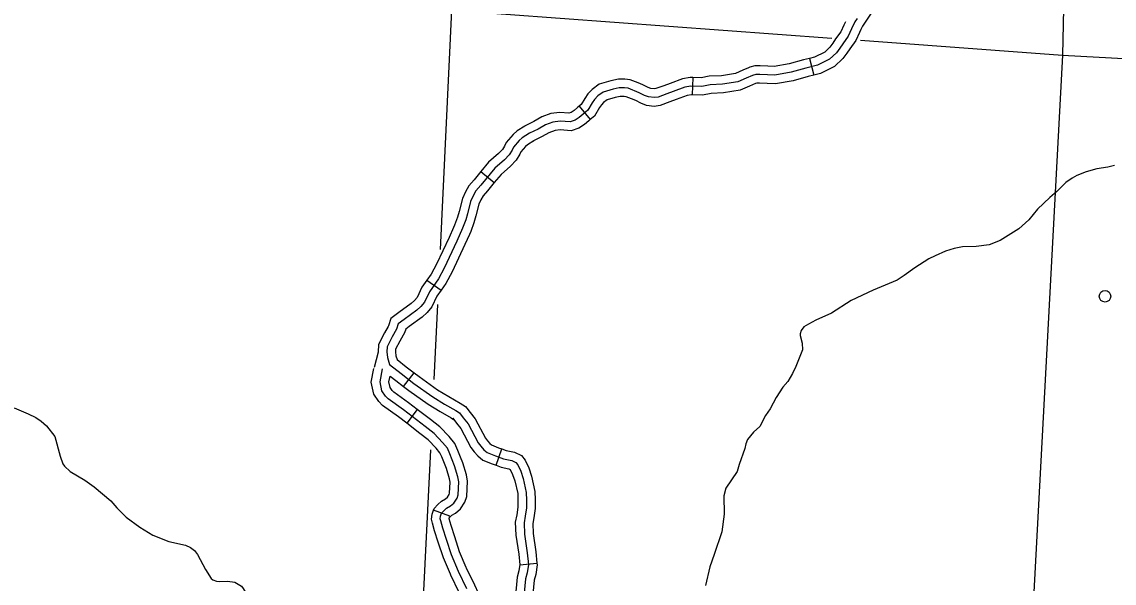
# Model space of a CAD drawing. Extents: x 653372 to 905732, y 627442 to 787275.
# Drawn here: x 882393 to 891815, y 655608 to 660447 of the extents above; entities that cross this region are included whole.
import ezdxf

# ---------------------------------------------------------------- set-up
doc = ezdxf.new("R2010")
doc.units = 0
for name, color, linetype in [('Level 35', 7, 'Continuous'), ('Level 45', 7, 'Continuous'), ('Level 5', 7, 'Continuous'), ('Level 56', 7, 'Continuous')]:
    doc.layers.add(name, color=color, linetype=linetype)

msp = doc.modelspace()

# ---------------------------------------------------------------- linework, layer by layer
at = {"layer": 'Level 35'}
for points in [[(891817.5, 659207.5), (891759.5, 659193.3), (891664.7, 659178.6), (891572.6, 659154.8), (891494.5, 659123), (891452.3, 659099.6), (891399.1, 659062.5), (891321.3, 658983.8), (891259.9, 658933.9), (891154, 658832.7), (891080.1, 658739), (890993.4, 658661.5), (890831.6, 658562), (890736.5, 658523.4), (890623.6, 658508.9), (890508, 658508.4), (890435, 658493.4), (890361, 658469.5), (890269.8, 658430.8), (890217.6, 658402.6), (890095, 658326.6), (890002.5, 658259)], [(890002.5, 658259), (889942.2, 658221), (889736.8, 658134), (889547.3, 658044.9), (889375.5, 657936.6), (889242.1, 657875.5), (889178.9, 657840.5), (889138.7, 657816.1), (889116.4, 657785.6), (889107.1, 657757.8), (889106.9, 657741.9), (889123, 657676), (889125.4, 657620.2), (889069.7, 657474.5), (889041.1, 657414.2), (888999.4, 657345), (888956.6, 657297.2), (888900.1, 657209.1), (888847.7, 657111.2), (888808, 657052.4), (888758.3, 656958.8), (888702.9, 656910.8), (888652.3, 656845.7), (888638.9, 656808), (888629.4, 656768.3), (888579.7, 656631.7), (888563, 656569.2), (888465.5, 656426.7), (888448.7, 656361.2), (888450.9, 656202.4), (888431.8, 656050.5), (888365.3, 655854.7), (888328.7, 655749), (888289.2, 655586.2)], [(882325.3, 657119), (882448.3, 657068.7), (882512.7, 657037), (882560.2, 657004.5), (882606.6, 656965.1), (882676.2, 656871.6), (882723, 656702.7), (882746.1, 656637.7), (882759.8, 656615.7), (882808.1, 656570.2), (882936.8, 656495.9), (883017.8, 656439.1), (883160.8, 656316.8), (883210.9, 656256.4), (883292.7, 656176.7), (883411.3, 656089.6), (883521.1, 656022.5), (883661, 655966.9), (883805.1, 655935.2), (883847.8, 655915.7), (883882.3, 655888.4), (883908.8, 655854.2), (883976, 655723.9), (884026.9, 655648.6)], [(884026.9, 655648.6), (884039.7, 655637.5), (884072.5, 655626.1), (884101.4, 655622.8), (884167.2, 655625.9), (884230.9, 655617.1), (884286.3, 655581.6), (884303, 655561.4), (884335.2, 655504.3)]]:
    msp.add_lwpolyline(points, dxfattribs=at)
at = {"layer": 'Level 45'}
for p, q in [((889187.1, 660132.4), (889224, 659987.7)), ((888181.7, 659967.5), (888175.2, 659818.3)), ((887200.3, 659719.6), (887296.3, 659605.2)), ((886353.1, 659157.5), (886468.2, 659062.2)), ((885886.7, 658219.6), (886008.3, 658132.9)), ((885686, 657302.8), (885776.9, 657421.3)), ((885804, 657104.7), (885712.6, 656986.6)), ((886483.7, 656623.8), (886532.1, 656765.1)), ((886083.9, 656184.4), (885943.6, 656235.7)), ((886687.7, 655766.2), (886836.3, 655780.4))]:
    msp.add_line(p, q, dxfattribs=at)
for points in [[(889879.7, 660854.6), (889875.5, 660841.5), (889814.7, 660694.1), (889772.4, 660605.8), (889661.3, 660436.5), (889644.3, 660409.5), (889630.7, 660381.6)], [(889598.5, 660476.9), (889579, 660445.9), (889550.1, 660386.6), (889522, 660324.8), (889473.9, 660257), (889448.2, 660219.3), (889419.6, 660180), (889361, 660124.8), (889256.1, 660073), (889155.2, 660047.2), (889029.6, 660012.2), (888888.6, 659987.6), (888825.9, 659989.8), (888757.8, 659992.8), (888724.9, 659993.4), (888696, 659985.7), (888640.9, 659961.5), (888568.4, 659930.6), (888436.1, 659908.6), (888330, 659903.1), (888258, 659889.4), (888163.6, 659893.6), (888110.9, 659884.4), (888011.2, 659846.4), (887956.3, 659826.5), (887881, 659798.6), (887846.5, 659793.8), (887799.4, 659799.5), (887764.1, 659813.4), (887718.9, 659836.2), (887624.1, 659874.7), (887591.2, 659877.1), (887545.4, 659877), (887492.2, 659867.1), (887406.1, 659841.5), (887361.6, 659807.8), (887332.8, 659778.5), (887313.3, 659747.6), (887274.3, 659684.2), (887234.7, 659651), (887201, 659623.3), (887164.5, 659598.6), (887121.1, 659584.1), (887035.4, 659590.8), (886974.3, 659582.6), (886908.5, 659558.7), (886845.2, 659523.2), (886770.6, 659486.1), (886709.3, 659447.7), (886683.4, 659424.7), (886633.1, 659366), (886621.6, 659340.8), (886597.5, 659299.9), (886556.2, 659256.7), (886472.5, 659184.6), (886350.9, 659037.7), (886310.1, 658988.7), (886286, 658947.9), (886263.6, 658898.9), (886236.9, 658792.8), (886221.1, 658738.9), (886194.9, 658666.9), (886146.2, 658557.4), (886036.9, 658324.7), (885987, 658231.6), (885907.9, 658120.7), (885864.6, 658029.8), (885833.8, 657993.5), (885798.6, 657959.8), (885689.6, 657881), (885640.1, 657842.7), (885624.4, 657796.4), (885586.7, 657730.1), (885542.8, 657645.4), (885540, 657601.1), (885545.8, 657553.6), (885564.1, 657491.5)], [(889496.4, 660447), (889482.5, 660418.4), (889457, 660362.2), (889412.6, 660299.6), (889387.2, 660262.3), (889363.3, 660229.6), (889317.9, 660186.8), (889230.1, 660143.4), (889187.1, 660132.4)], [(889630.7, 660381.6), (889617.6, 660354.8), (889587, 660287.5), (889535.3, 660214.4), (889509.3, 660176.2), (889475.8, 660130.4), (889404.1, 660062.9), (889282.2, 660002.6), (889224, 659987.7)], [(888660, 660051.4), (888611.3, 660030), (888547.4, 660002.8), (888428, 659983), (888321, 659977.4), (888252.6, 659964.4), (888181.7, 659967.5)], [(889187.1, 660132.4), (889135.9, 660119.4), (889013.1, 660085.1), (888883.5, 660062.5), (888828.9, 660064.4), (888760.2, 660067.4), (888715.8, 660068.3), (888671.1, 660056.3), (888660, 660051.4)], [(888181.7, 659967.5), (888158.8, 659968.5), (888091, 659956.7), (887985.2, 659916.4), (887930.6, 659896.6), (887862.7, 659871.4), (887845.9, 659869.1), (887817.9, 659872.5), (887794.6, 659881.6), (887749.8, 659904.2), (887708.9, 659920.9)], [(889224, 659987.7), (889174.5, 659975.1), (889046.1, 659939.2), (888893.7, 659912.7), (888823, 659915.2), (888755.4, 659918.1), (888734, 659918.6), (888720.9, 659915), (888720.1, 659914.7)], [(887708.9, 659920.9), (887641.3, 659948.4), (887593.8, 659951.8), (887538.4, 659951.6), (887474.6, 659939.8), (887371.8, 659909.2), (887312.2, 659864), (887273.9, 659825.1), (887250, 659787.1), (887217.1, 659733.7), (887200.3, 659719.6)], [(888720.1, 659914.7), (888670.5, 659892.9), (888589.5, 659858.4), (888444.2, 659834.3), (888339, 659828.8), (888263.4, 659814.4), (888175.2, 659818.3)], [(887652.7, 659782.5), (887606.9, 659801.1), (887588.6, 659802.4), (887552.4, 659802.3), (887509.7, 659794.4), (887440.4, 659773.8), (887411, 659751.6), (887391.7, 659731.9), (887376.7, 659708.1), (887331.5, 659634.8), (887296.3, 659605.2)], [(888175.2, 659818.3), (888168.4, 659818.6), (888130.7, 659812.1), (888037.3, 659776.4), (887982, 659756.4), (887899.3, 659725.7), (887847.2, 659718.5), (887781, 659726.5), (887733.5, 659745.2), (887688, 659768.1), (887652.7, 659782.5)], [(887200.3, 659719.6), (887187, 659708.5), (887156.2, 659683.2), (887131, 659666.1), (887111.8, 659659.7), (887033.3, 659665.9), (886956.4, 659655.5), (886877.3, 659626.8), (886810.3, 659589.3), (886734, 659551.3), (886730.1, 659548.9)], [(887296.3, 659605.2), (887282.4, 659593.5), (887245.7, 659563.4), (887197.9, 659531), (887130.4, 659508.4), (887037.5, 659515.8), (886992.3, 659509.6), (886939.7, 659490.5), (886880.1, 659457.2), (886807.1, 659420.9), (886809.4, 659422.3)], [(886730.1, 659548.9), (886664.4, 659507.7), (886630.1, 659477.2), (886569.5, 659406.6), (886555.3, 659375.3), (886537.6, 659345.3), (886504.7, 659310.9), (886419, 659237.1), (886353.1, 659157.5)], [(886809.4, 659422.3), (886754.2, 659387.7), (886736.8, 659372.3), (886696.7, 659325.5), (886688, 659306.3), (886657.5, 659254.6), (886607.7, 659202.5), (886526, 659132.2), (886468.2, 659062.2)], [(886353.1, 659157.5), (886293.4, 659085.4), (886248.9, 659031.9), (886219.7, 658982.5), (886192.9, 658923.7), (886164.9, 658812.5), (886150.1, 658762.2), (886125.6, 658694.8), (886116.6, 658674.6)], [(886468.2, 659062.2), (886408.3, 658990), (886371.4, 658945.6), (886352.3, 658913.3), (886334.4, 658874), (886309, 658773.2), (886292, 658715.6), (886264.2, 658638.9), (886253, 658613.8)], [(886116.6, 658674.6), (886078.3, 658588.5), (885970.1, 658358.3), (885923.4, 658271.1), (885886.7, 658219.6)], [(886253, 658613.8), (886214.1, 658526.4), (886103.6, 658291.2), (886050.5, 658192.1), (886008.3, 658132.9)], [(885886.7, 658219.6), (885843.3, 658158.7), (885801.4, 658070.7), (885779.4, 658044.7), (885750.7, 658017.3), (885644.9, 657940.8), (885576.7, 657888), (885556, 657827.1), (885552.3, 657820.7)], [(886008.3, 658132.9), (885972.5, 658082.7), (885927.9, 657989), (885888.3, 657942.2), (885846.6, 657902.3), (885734.4, 657821.2), (885703.6, 657797.3), (885692.8, 657765.6), (885682.1, 657746.8)], [(885552.3, 657820.7), (885521.1, 657765.8), (885469.2, 657665.8), (885465.1, 657598.8)], [(885682.1, 657746.8), (885652.3, 657694.4), (885616.3, 657625.1), (885615, 657603.4), (885619.2, 657568.8), (885629, 657535.7), (885709.2, 657473.3), (885776.9, 657421.3)], [(885465.1, 657598.8), (885431, 657468)], [(885712.6, 656986.6), (885640.3, 657042.5), (885503.4, 657139.7), (885470.8, 657173.2), (885428, 657237.9), (885407.3, 657341.4), (885429.2, 657458.6)], [(886057.1, 656255.1), (886090.5, 656272.8), (886119.8, 656298.1), (886147, 656339.5), (886156.6, 656369), (886162.3, 656481.9), (886154.8, 656524.5), (886125.1, 656620.4), (886083.8, 656723.9), (886063.4, 656771.6), (886021.4, 656821.5), (885949.1, 656898.9), (885871.3, 656958.3), (885684.8, 657102.5), (885552.2, 657196.6), (885529.2, 657220.2), (885498.4, 657266.9), (885483.3, 657341.9), (885504.4, 657454.3)], [(885564.1, 657491.5), (885663.5, 657414.2), (885774.2, 657329.3), (885937.6, 657212.9), (886038.9, 657151.2), (886135.5, 657095.9), (886168.4, 657075.1), (886200.1, 657032), (886241.6, 656982.1), (886329.2, 656817.2), (886352.5, 656787.9), (886377.7, 656757.4), (886406.6, 656734), (886477.3, 656704.9), (886548.6, 656680.5), (886618.3, 656664.8), (886654.4, 656648.9), (886670, 656628.6), (886695.7, 656573.2), (886717.5, 656510.5), (886744.3, 656388), (886745, 656323.5), (886746.8, 656257.6), (886734.8, 656184.9), (886724.4, 656128.1), (886727.8, 656028.7), (886752.9, 655867.8), (886762.5, 655768.1), (886753, 655697.6), (886738.5, 655645.9), (886720.8, 655462.6)], [(885776.9, 657421.3), (885818.6, 657389.4), (885978.7, 657275.3), (886076.9, 657215.5), (886174.1, 657159.9), (886220.2, 657130.7), (886230, 657117.4)], [(885804, 657104.7), (885729.2, 657162.6), (885600.9, 657253.6), (885587.7, 657267.2), (885568.7, 657295.9), (885559.4, 657342.3), (885568.9, 657393.2)], [(885568.9, 657393.2), (885617.9, 657355.1), (885686, 657302.8)], [(885686, 657302.8), (885729.8, 657269.3), (885896.5, 657150.5), (886000.9, 657086.9), (886097, 657031.9), (886116.6, 657019.5), (886109.7, 657028.9)], [(886176.1, 656694), (886152.8, 656752.5), (886127.7, 656811.2), (886077.3, 656871.1), (885999.4, 656954.5), (885916.9, 657017.5), (885804, 657104.7)], [(886230, 657117.4), (886259, 657078), (886304, 657023.9), (886391.9, 656858.3), (886410.5, 656834.9), (886430.5, 656810.7), (886445.1, 656798.9), (886503.6, 656774.9), (886532.1, 656765.1)], [(886037.4, 656638.6), (886014.7, 656695.4), (885999.1, 656732), (885965.5, 656771.9), (885898.8, 656843.3), (885825.8, 656899), (885712.6, 656986.6)], [(886109.7, 657028.9), (886141.3, 656985.9), (886179.3, 656940.3), (886266.4, 656776.1), (886294.5, 656740.9), (886324.9, 656704), (886368.1, 656669), (886451, 656635), (886483.7, 656623.8)], [(886532.1, 656765.1), (886569, 656752.5), (886641.7, 656736), (886702, 656709.6), (886734.3, 656667.5), (886765, 656601.3), (886789.4, 656530.9), (886818.9, 656396.5), (886819.6, 656324.8), (886820.4, 656296.7)], [(886078.7, 656170.1), (886089.4, 656181.4), (886102.3, 656194.5), (886132.9, 656210.8), (886176.4, 656248.3), (886215, 656306.9), (886230.7, 656355.4), (886237.3, 656486.5), (886227.5, 656542.1), (886195.6, 656645.3), (886176.1, 656694)], [(885943.7, 656235.8), (885949.1, 656250.5), (885981.9, 656285.1), (886011.9, 656315.6), (886048.1, 656334.9), (886063.1, 656347.8), (886079.1, 656372.1), (886082.5, 656382.6), (886087.3, 656477.2), (886082, 656507), (886054.7, 656595.5), (886037.4, 656638.6)], [(886483.7, 656623.8), (886528.2, 656608.6), (886594.8, 656593.5), (886606.3, 656588.5), (886626.4, 656545.2), (886645.5, 656490.2), (886669.7, 656379.6), (886670.3, 656322.1), (886671.1, 656292.6)], [(886671.1, 656292.6), (886671.9, 656262.7), (886661.2, 656197.7), (886649.5, 656133.6), (886653.3, 656021.6), (886678.8, 655858.4), (886687.7, 655766.2)], [(886820.4, 656296.7), (886821.6, 656252.5), (886808.3, 656172.2), (886799.3, 656122.6), (886802.3, 656035.7), (886827.1, 655877.1), (886836.3, 655780.4)], [(886088.8, 655684.1), (886029.4, 655825), (885984, 655960.4), (885953.3, 656059.7), (885933.6, 656123.9), (885925.4, 656158.7), (885931.6, 656202.7), (885943.6, 656235.7)], [(886231.5, 655558.7), (886160.1, 655707.2), (886099.3, 655851.5), (886055.1, 655983.3), (886024.7, 656081.7), (886005.7, 656143.5), (886001.3, 656162.2), (886004.4, 656184.5), (886013.9, 656210.3), (886035.6, 656233.2), (886057.1, 656255.1)], [(886226.4, 655742.2), (886169.2, 655877.9), (886126.2, 656006.2), (886096.1, 656103.7), (886077.9, 656163), (886077.2, 656165.7), (886077.3, 656166.3), (886083.9, 656184.4)], [(886420.7, 655236.6), (886408.6, 655320.5), (886386.5, 655395.1), (886363, 655451.6), (886299.1, 655590.5), (886228.2, 655737.9), (886226.4, 655742.2)], [(886687.3, 655769.6), (886679.7, 655712.8), (886664.8, 655659.7), (886646.7, 655471.7), (886630.9, 655364.8), (886626, 655311.7), (886624.3, 655254.7), (886627, 655212.1)], [(886836.3, 655780.4), (886837.6, 655766.7), (886826.3, 655682.5), (886812.2, 655632.1), (886795, 655453.6), (886779.2, 655347.1), (886775.1, 655302.6), (886773.6, 655250.2), (886792.2, 655194.3)], [(886272.8, 655215.3), (886262.3, 655288.5), (886245.6, 655345.1), (886226.2, 655391.7), (886163.9, 655526.9), (886092, 655676.5), (886088.8, 655684.1)]]:
    msp.add_lwpolyline(points, dxfattribs=at)
at = {"layer": 'Level 5'}
for points in [[(891479.4, 665254.9), (891368.4, 660161.2)], [(886099.8, 660547.3), (886000.2, 658484.5)], [(886099.8, 660547.3), (889380.5, 660306.9)], [(889628, 660288.8), (891368.4, 660161.2)], [(891368.4, 660161.2), (891090.9, 654939.2)], [(891368.4, 660161.2), (892690.5, 660088.6)], [(885977.2, 658008.7), (885946.1, 657364.4)], [(885916.7, 656757.4), (885844.1, 655253.2)]]:
    msp.add_lwpolyline(points, dxfattribs=at)
at = {"layer": 'Level 56'}
msp.add_circle((891736.2, 658081.2), 49.8, dxfattribs=at)

doc.saveas('drawing.dxf')
